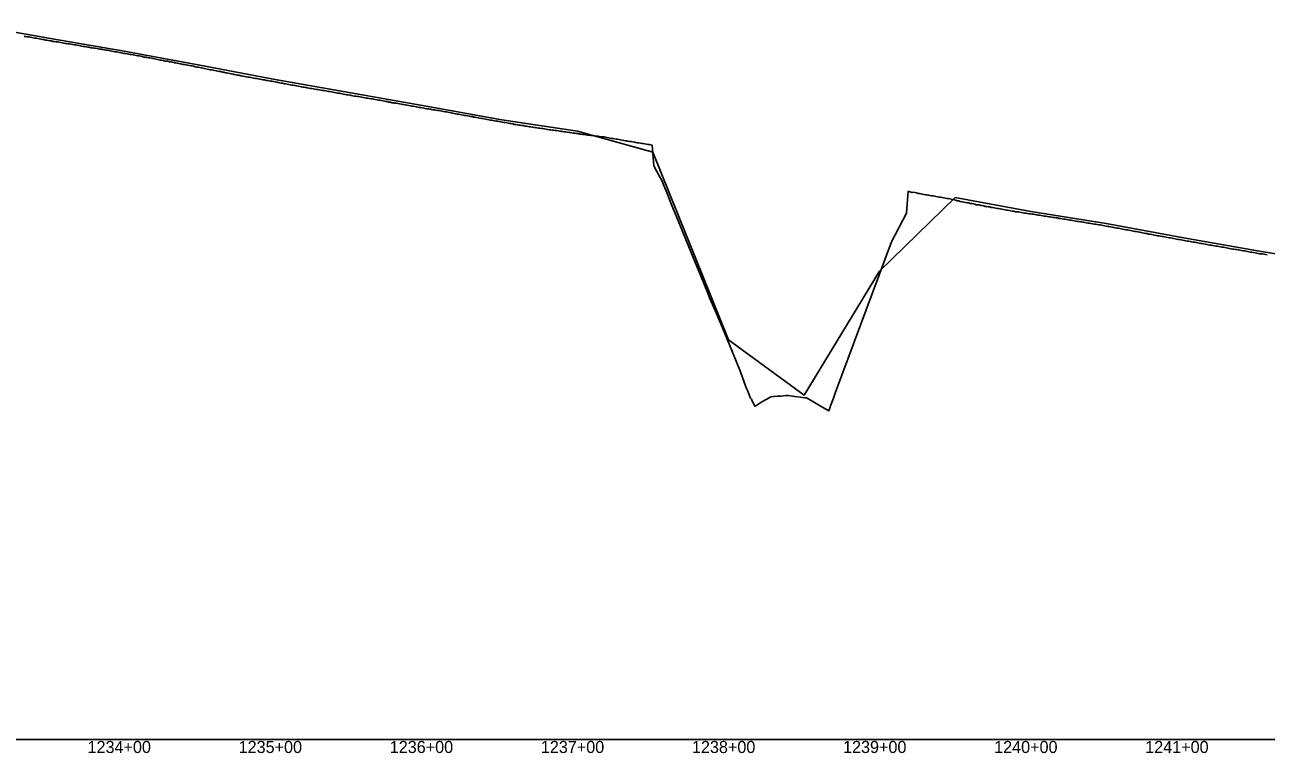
# Model space of a CAD drawing. Extents: x -3793 to 50787, y -1075 to 6138.
# Drawn here: x 10712 to 11533, y -1009 to -527 of the extents above; entities that cross this region are included whole.
import ezdxf

# ---------------------------------------------------------------- set-up
doc = ezdxf.new("R2010")
doc.units = 0
for name, color, linetype in [('RD_DDB_Profile_EX', 7, 'Continuous'), ('RD_DDB_Profile_PR', 7, 'Continuous'), ('RD_DDB_StaTX', 7, 'Continuous'), ('RD_GPK_Profile_Cell', 7, 'Continuous')]:
    doc.layers.add(name, color=color, linetype=linetype)

msp = doc.modelspace()

# ---------------------------------------------------------------- linework, layer by layer
at = {"layer": 'RD_DDB_Profile_EX'}
for points in [[(10711.261991, -534.423715), (10712.259748, -534.560195), (10713.25771, -534.697615), (10714.389555, -534.83909), (10715.260586, -535.067785), (10716.253398, -535.29402), (10717.256359, -535.405455), (10718.254349, -535.52249), (10719.252341, -535.717625), (10720.252063, -535.929315), (10721.250068, -536.119515), (10722.253121, -536.3267), (10723.251142, -536.435945), (10724.24896, -536.586595), (10725.247015, -536.85985), (10726.246918, -536.983735), (10727.250052, -537.11926), (10728.242808, -537.367915), (10729.245964, -537.453845), (10730.244055, -537.77999), (10731.238664, -537.83054), (10732.241855, -537.95386), (10733.239935, -538.02439), (10734.243159, -538.366385), (10735.262472, -538.469145), (10736.266038, -538.675365), (10737.266256, -538.91784), (10738.539875, -539.06711), (10739.257725, -539.219375), (10740.261395, -539.352605), (10741.259891, -539.45812), (10742.256659, -539.675965), (10743.369939, -539.858515), (10744.255021, -540.069075), (10745.274865, -540.15306), (10746.274721, -540.369425), (10747.276835, -540.454285), (10748.276682, -540.636775), (10749.269463, -540.86102), (10750.273293, -541.07635), (10751.271626, -541.192305), (10752.271445, -541.347715), (10753.268299, -541.563275), (10754.273762, -541.68184), (10755.265067, -541.93828), (10756.263478, -542.07292), (10757.268941, -542.19109), (10758.265978, -542.32668), (10759.265867, -542.51301), (10760.258633, -542.78867), (10761.262797, -542.84911), (10762.261289, -543.01547), (10762.690195, -543.09943), (10763.259819, -543.20307), (10764.264117, -543.361435), (10765.258255, -543.501265), (10766.255493, -543.676055), (10767.520259, -543.852375), (10768.259762, -543.99969), (10769.257127, -544.21027), (10770.251266, -544.392), (10771.248631, -544.59858), (10772.350323, -544.73649), (10773.305692, -544.922375), (10774.298759, -545.14655), (10775.303577, -545.34805)], [(10775.303577, -545.34805), (10776.297818, -545.476375), (10777.301476, -545.78082), (10778.294584, -545.8932), (10779.293439, -545.97503), (10780.292576, -546.144045), (10781.292564, -546.38517), (10782.290592, -546.529225), (10783.290619, -546.67128), (10784.389757, -546.798995), (10785.381348, -547.05451), (10786.385116, -547.26348), (10786.840515, -547.330225), (10787.376863, -547.402435), (10788.37586, -547.566735), (10789.372902, -547.75312), (10790.371899, -548.11786), (10791.368924, -548.17599), (10791.670578, -548.251445), (10792.368183, -548.440155), (10793.365568, -548.571255), (10794.366062, -548.758945), (10795.363408, -548.890875), (10796.500642, -549.152175), (10797.362496, -549.32591), (10798.360215, -549.54528), (10799.359193, -549.71016), (10800.356919, -549.936505), (10801.35669, -550.13785), (10802.354793, -550.297315), (10803.354945, -550.41237), (10804.354099, -550.77109), (10805.354266, -550.848635), (10806.347206, -550.94792), (10807.352981, -551.24823), (10808.433661, -551.40096), (10809.434053, -551.603945), (10810.432687, -551.75768), (10810.990834, -551.87099), (10811.43324, -551.95453), (10812.433992, -552.158305), (10813.434743, -552.505235), (10814.434018, -552.56784), (10815.43478, -552.800975), (10815.820898, -552.860225), (10816.435764, -552.976195), (10817.436886, -553.173715), (10818.438009, -553.328305), (10819.437385, -553.484525), (10820.650962, -553.83148), (10821.43993, -553.929395), (10822.441424, -554.05808), (10823.448086, -554.261045), (10824.442684, -554.531625), (10825.481026, -554.749165), (10826.447417, -554.8682), (10827.454401, -555.121955), (10828.45628, -555.3371), (10829.450316, -555.44996), (10830.452256, -555.72085), (10831.327373, -555.857695), (10832.332973, -556.15022), (10833.327078, -556.31087), (10834.32532, -556.56425), (10835.324802, -556.668295), (10836.330379, -556.88032), (10837.328394, -557.085515), (10838.322613, -557.25732), (10839.322128, -557.442375), (10840.327656, -557.62504), (10841.325835, -557.800565), (10842.325361, -558.035475), (10843.319714, -558.24877), (10844.323591, -558.5133), (10845.184625, -558.561235), (10846.185071, -558.76244), (10847.185738, -558.99782), (10848.179239, -559.205955), (10849.179906, -559.46399), (10849.631346, -559.57706), (10850.174896, -559.702255), (10851.179691, -559.90252), (10852.174731, -560.02214), (10853.175504, -560.208005), (10854.46141, -560.47177), (10855.175495, -560.6462), (10856.176387, -560.783285), (10857.171503, -560.943305), (10858.170936, -561.211085), (10859.291474, -561.36974), (10860.172574, -561.46249), (10861.167798, -561.61335), (10862.167402, -561.90045), (10863.168162, -562.03441), (10864.169169, -562.242655), (10865.163047, -562.37542), (10866.164161, -562.584415), (10867.243337, -562.759325), (10868.244249, -562.977595), (10869.238437, -563.149195), (10870.240977, -563.31769)], [(10870.240977, -563.31769), (10871.241521, -563.581595), (10872.242722, -563.622695), (10873.237107, -563.865865), (10874.23844, -564.016155), (10875.240598, -564.192875), (10876.242088, -564.40172), (10877.241954, -564.551585), (10878.23824, -564.762885), (10878.61173, -564.82013), (10879.244338, -564.93777), (10880.242339, -565.1629), (10881.242452, -565.352895), (10882.239057, -565.48997), (10883.441793, -565.786045), (10884.240297, -565.90985), (10885.242345, -566.084945), (10886.239019, -566.238975), (10887.247024, -566.479685), (10888.271857, -566.69084), (10889.244523, -566.854315), (10890.239979, -567.04513), (10890.566819, -567.08317), (10891.564917, -567.259195), (10892.565322, -567.43221), (10893.567376, -567.580025), (10894.562281, -567.76476), (10895.559108, -567.98637), (10896.55966, -568.122205), (10897.557784, -568.349835), (10897.931985, -568.40455), (10898.558407, -568.520415), (10899.554987, -568.64989), (10900.555654, -568.875545), (10901.557881, -568.96357), (10902.762049, -569.193445), (10903.556875, -569.386515), (10904.552019, -569.54989), (10905.617329, -569.68792), (10906.618021, -569.82117), (10907.614979, -569.961125), (10908.617465, -570.176455), (10909.618399, -570.35395), (10910.615598, -570.51734), (10911.612323, -570.70221), (10912.608026, -570.8665), (10913.609065, -571.049945), (10914.611799, -571.21617), (10915.607691, -571.41987), (10916.610425, -571.570185), (10917.607986, -571.72342), (10918.60939, -571.9602), (10919.612375, -572.061495), (10920.61012, -572.23042), (10921.6115, -572.45889), (10922.609399, -572.70107), (10923.610868, -572.837785), (10924.612466, -573.06675), (10925.610496, -573.17118), (10926.912369, -573.39545), (10927.615477, -573.52655), (10928.608174, -573.716515), (10929.611678, -573.93224), (10930.608347, -574.08767), (10931.742433, -574.23526), (10932.615583, -574.368795), (10933.610597, -574.550005), (10934.614349, -574.75204), (10935.613042, -574.93361), (10936.615015, -575.10113), (10937.619029, -575.292255), (10938.618039, -575.44877), (10939.620205, -575.62666), (10940.593552, -575.792525), (10941.574345, -575.9017), (10942.576259, -576.12922), (10943.576064, -576.352285), (10944.574627, -576.473975), (10945.569357, -576.6724), (10946.573116, -576.79572), (10947.568094, -576.958245), (10948.566867, -577.157705), (10949.56701, -577.304565), (10950.565773, -577.55681), (10951.560884, -577.643285), (10952.565043, -577.917415), (10953.560273, -578.08325), (10954.559253, -578.3548), (10955.559675, -578.426205), (10955.892753, -578.477375), (10956.558797, -578.59028), (10957.554248, -578.754445), (10958.562094, -578.84411), (10959.559394, -579.10462), (10960.722817, -579.30911), (10961.531117, -579.482665), (10962.528516, -579.63555), (10963.525914, -579.825045), (10964.685245, -580.041665), (10965.685099, -580.22491), (10966.683016, -580.45692)], [(10966.683016, -580.45692), (10967.68164, -580.600325), (10968.679558, -580.73574), (10969.683064, -580.895055), (10970.682969, -581.005925), (10971.676088, -581.22656), (10972.679712, -581.43536), (10973.676049, -581.571085), (10974.675984, -581.79597), (10975.674762, -581.952645), (10976.672874, -582.14018), (10977.676645, -582.325665), (10978.674756, -582.475765), (10979.669811, -582.64739), (10980.043072, -582.73915), (10980.673658, -582.858635), (10981.67187, -583.03462), (10982.670082, -583.16027), (10983.670884, -583.35582), (10984.873136, -583.52874), (10985.673081, -583.593005), (10986.671395, -583.807045), (10987.66475, -584.03118), (10988.670614, -584.20538), (10989.7032, -584.35099), (10990.665723, -584.521155), (10991.664874, -584.682015), (10992.663293, -584.84585), (10993.669267, -585.033095), (10994.6677, -585.210215), (10995.661282, -585.435695), (10996.665483, -585.63655), (10997.665903, -585.901405), (10998.6489, -586.0513), (10999.648167, -586.19977), (11000.646857, -586.41643), (11001.646211, -586.5403), (11002.64745, -586.73865), (11003.646801, -586.91271), (11004.643885, -587.09147), (11005.643362, -587.203885), (11006.64473, -587.40263), (11007.638588, -587.56727), (11008.643029, -587.870075), (11009.023456, -587.907395), (11009.642583, -587.957735), (11010.636585, -588.16165), (11011.638105, -588.33603), (11012.642661, -588.538385), (11013.85352, -588.738425), (11014.6364, -588.85718), (11015.619743, -589.14545), (11016.617218, -589.22374), (11017.617181, -589.52131), (11018.683584, -589.658415), (11019.622026, -589.86131), (11020.616488, -590.037585), (11021.616562, -590.18808), (11022.616635, -590.46217), (11023.615931, -590.570485), (11024.616118, -590.658415), (11025.614555, -590.881925), (11026.609176, -591.088935), (11027.614122, -591.29311), (11028.614336, -591.385515), (11029.609109, -591.576345), (11030.609414, -591.77859), (11031.614437, -591.997675), (11032.609256, -592.080205), (11033.553855, -592.247945), (11034.548285, -592.45036), (11035.549405, -592.843535), (11036.545659, -592.86633), (11037.541327, -592.99361), (11038.542523, -593.17847), (11039.538888, -593.26099), (11040.540156, -593.47322), (11041.536494, -593.569125), (11042.833904, -593.820775), (11043.534188, -593.89835), (11044.533847, -594.07334), (11045.535282, -594.29919), (11046.531745, -594.39586), (11047.663968, -594.55786), (11048.52977, -594.703815), (11049.531376, -594.791145), (11050.532982, -594.943385), (11051.529582, -595.140765), (11052.531196, -595.252355), (11053.526218, -595.38686), (11054.528002, -595.475015), (11055.529785, -595.65021), (11056.526548, -595.848695), (11057.528371, -596.024), (11058.52531, -596.237555), (11059.634251, -596.376995), (11060.628746, -596.497245), (11061.630695, -596.55829), (11062.633054, -596.796195), (11063.627919, -596.867745), (11064.628528, -597.029815)], [(11064.628528, -597.029815), (11065.625336, -597.11575), (11066.625953, -597.3154), (11066.984223, -597.333585), (11067.630453, -597.391335), (11068.62569, -597.61417), (11069.626683, -597.727765), (11070.623853, -597.85148), (11071.814287, -598.018085), (11072.626134, -598.1533), (11073.625394, -598.30237), (11074.626754, -598.49116), (11075.622372, -598.602605), (11076.644351, -598.74502), (11077.621645, -598.866485), (11078.364024, -598.981875), (11078.976541, -599.116075), (11079.982545, -599.2853), (11080.97934, -599.36884), (11081.972784, -599.4274), (11082.975457, -599.6822), (11083.967313, -599.791035), (11084.965804, -599.849715), (11085.970255, -599.971355), (11086.304479, -600.00269), (11086.962116, -600.066195), (11087.966556, -600.20144), (11088.958415, -600.325115), (11089.955521, -600.4543), (11091.134543, -600.60198), (11091.953433, -600.773615), (11092.95804, -600.930845), (11093.949918, -600.95783), (11094.947189, -601.00611), (11095.964607, -601.27263), (11096.939507, -601.41456), (11097.937451, -601.543185), (11098.934888, -601.79578), (11099.931709, -602.01718), (11100.935987, -602.138095), (11101.927463, -602.309945), (11102.924572, -602.47292), (11103.922345, -602.595965), (11104.919537, -602.758265), (11105.916813, -602.948885), (11106.915964, -603.14495), (11107.913415, -603.326335), (11108.911737, -603.52083), (11109.910078, -603.649905), (11110.454799, -603.78496), (11110.901875, -603.85868), (11111.906278, -603.955695), (11112.90391, -604.021675), (11113.895846, -604.217695), (11114.900405, -604.41435), (11115.284863, -604.490685), (11115.89316, -604.64268), (11116.897973, -604.85301), (11117.895987, -605.00164), (11118.888768, -605.198685), (11120.114927, -605.304505), (11120.885948, -605.45734), (11121.883468, -605.606505), (11122.889258, -605.749785), (11123.881585, -605.970495), (11124.944991, -606.094555), (11125.879881, -606.200455), (11126.878323, -606.530845), (11127.880568, -620.063755), (11129.775055, -623.499695), (11133.511658, -630.276795), (11134.605119, -633.13965), (11136.421965, -637.89481), (11139.435183, -645.288805), (11144.265247, -657.138035), (11149.09531, -668.984205), (11153.925374, -680.827275), (11158.755438, -692.667215), (11163.585502, -704.50399), (11164.838247, -707.573195), (11168.415566, -716.00705), (11173.24563, -727.39056), (11178.075694, -738.77024), (11180.066782, -743.45967), (11182.905758, -750.733405), (11184.285076, -754.267055), (11185.226755, -756.52378), (11187.735822, -763.321915), (11188.673772, -765.863315), (11189.339559, -767.656315), (11190.07164, -769.33259), (11190.857774, -771.10586), (11191.914231, -774.06223), (11192.565886, -774.68996), (11193.226347, -776.382605), (11193.984114, -777.870685), (11194.762877, -779.4), (11195.310544, -779.073565), (11197.39595, -777.78938), (11199.430266, -776.536485), (11202.226014, -774.89788)], [(11202.226014, -774.89788), (11202.587792, -774.685885), (11203.713168, -773.973795), (11205.379489, -773.05), (11207.056078, -772.94702), (11209.506692, -772.796525), (11211.886142, -772.615135), (11215.444065, -772.343635), (11216.227238, -772.29348), (11216.777738, -772.25), (11221.2682, -772.8528), (11225.030573, -773.357075), (11226.195996, -773.5004), (11227.760002, -773.7765), (11228.888454, -773.82292), (11243.363172, -782.20325), (11243.744688, -782.4), (11244.547201, -780.074855), (11244.864277, -779.2028), (11246.272718, -775.05197), (11246.935685, -773.465255), (11248.141185, -769.964835), (11285.192151, -670.437735), (11295.045982, -651.614805), (11296.154247, -636.99883), (11296.816273, -637.092055), (11298.732855, -637.84629), (11299.736807, -637.631285), (11300.740759, -637.92032), (11301.745018, -638.07877), (11302.748368, -638.42155), (11303.739363, -638.43284), (11304.743109, -638.725695), (11305.746464, -638.983365), (11306.742352, -639.17671), (11307.7412, -639.32637), (11308.736696, -639.45259), (11309.740447, -639.552795), (11310.743818, -639.8885), (11311.739701, -639.99629), (11312.738544, -640.10323), (11313.734042, -640.210805), (11314.7378, -640.45388), (11315.741561, -640.607615), (11316.732141, -640.854105), (11317.735901, -641.00431), (11318.739293, -641.15798), (11319.735168, -641.30496), (11320.738935, -641.60171), (11321.729506, -641.748285), (11322.733273, -641.815675), (11323.737043, -641.972665), (11324.732549, -642.209405), (11325.73138, -642.4422), (11326.727457, -642.642755), (11327.731228, -642.88966), (11328.735001, -643.32325), (11329.72556, -643.379955), (11330.729334, -643.720315), (11331.724836, -643.967845), (11332.269966, -643.984375), (11333.268964, -644.13073), (11334.267634, -644.427), (11335.266632, -644.579955), (11336.270259, -644.730275), (11337.268925, -645.073185), (11338.267921, -645.169435), (11339.266583, -645.375725), (11340.26558, -645.661775), (11341.269206, -645.912165), (11342.267864, -646.011665), (11343.258751, -646.068555), (11344.25775, -646.35451), (11345.261035, -646.532045), (11346.23811, -646.717935), (11347.236642, -647.05372), (11348.235172, -647.1101), (11349.234295, -647.30609), (11350.237652, -647.41336), (11351.236774, -647.70936), (11352.235301, -647.80887), (11353.234427, -648.04776), (11354.237777, -648.169205), (11355.236903, -648.4046), (11356.235426, -648.5183), (11357.234557, -648.71783), (11358.233077, -648.910215), (11359.229085, -649.061005), (11360.227609, -649.26769), (11361.226745, -649.506425), (11362.225267, -649.613175), (11363.229217, -649.71344), (11364.227737, -650.052115), (11365.226254, -650.155255), (11366.225395, -650.258395), (11367.22391, -650.5432), (11368.227862, -650.558205), (11369.226376, -650.715125), (11370.225521, -650.96095), (11371.224033, -651.09932), (11372.227984, -651.199615)], [(11372.227984, -651.199615), (11373.24712, -651.41385), (11374.251078, -651.54916), (11375.249577, -651.70242), (11376.248718, -651.848125), (11377.252033, -651.994705), (11378.251173, -652.10927), (11379.249669, -652.247435), (11380.245731, -652.4445), (11381.24423, -652.60156), (11382.242725, -652.839675), (11383.246684, -652.85137), (11384.245178, -653.047085), (11385.244324, -653.238885), (11386.247629, -653.393065), (11387.246374, -653.54244), (11388.244863, -653.64579), (11389.248823, -653.942235), (11390.239432, -653.99613), (11391.238581, -654.099465), (11392.241881, -654.34208), (11393.24103, -654.445405), (11394.239517, -654.54881), (11395.243477, -654.69909), (11396.241963, -655.121325), (11397.241116, -655.09811), (11398.244408, -655.286715), (11399.24289, -655.43227), (11400.234177, -655.54405), (11401.232661, -655.689625), (11402.236621, -655.88599), (11403.235104, -656.077575), (11404.234262, -656.23888), (11405.237545, -656.427355), (11406.236703, -656.584705), (11407.235182, -656.73818), (11408.239143, -656.9845), (11409.237621, -657.083985), (11410.228929, -657.18399), (11411.232206, -657.288335), (11412.231368, -657.533785), (11413.229847, -657.6873), (11414.233806, -657.895625), (11415.232283, -658.041135), (11416.23145, -658.190615), (11417.234719, -658.38287), (11418.233192, -658.53236), (11419.364791, -658.727895), (11420.360308, -658.878845), (11421.364299, -659.03722), (11422.359815, -659.142105), (11423.363807, -659.34638), (11424.359323, -659.54325), (11425.363314, -659.743535), (11426.358831, -659.848305), (11427.349414, -660.052425), (11428.34504, -660.249345), (11429.348649, -660.407285), (11430.344922, -660.60034), (11431.348306, -660.79302), (11432.339151, -660.942955), (11433.335413, -661.328625), (11434.338802, -661.39036), (11435.33465, -661.452425), (11436.338676, -661.74896), (11437.333895, -661.903465), (11438.337923, -662.05004), (11439.334165, -662.311875), (11440.337179, -662.458445), (11441.333417, -662.605575), (11442.337444, -662.80585), (11443.332678, -662.9638), (11444.336706, -663.156895), (11445.33293, -663.357685), (11446.335977, -663.611485), (11447.332197, -663.762245), (11448.331185, -663.91528), (11449.326427, -664.065995), (11450.330454, -664.26625), (11451.326661, -664.51352), (11452.329733, -664.670665), (11453.325935, -664.91453), (11454.329593, -665.06474), (11455.325219, -665.355405), (11456.329247, -665.509075), (11457.325072, -665.61986), (11458.320697, -665.860705), (11459.324724, -666.1077), (11460.320544, -666.26503), (11461.324023, -666.508835), (11462.320193, -666.609695), (11463.323871, -666.769585), (11464.319497, -666.92357), (11464.892827, -667.026105), (11465.896428, -667.226305), (11466.891763, -667.383385), (11467.895693, -667.586775), (11468.894498, -667.78633), (11469.889833, -667.93382), (11470.893441, -668.096575), (11471.889313, -668.38465)], [(11471.889313, -668.38465), (11472.887903, -668.49365), (11473.891513, -668.74068), (11474.887382, -668.89745), (11475.890782, -669.00689), (11476.881521, -669.15686), (11477.885451, -669.40087), (11478.888854, -669.548005), (11479.884402, -669.754555), (11480.883519, -669.948155), (11481.878852, -670.06077), (11482.882473, -670.210885), (11483.886403, -670.49903), (11484.87692, -670.66104), (11485.880544, -670.761155), (11486.876387, -670.911555), (11487.879508, -671.11463), (11488.878615, -671.36142), (11489.874455, -671.511825), (11490.87758, -671.61781), (11491.881512, -671.82084), (11492.872522, -672.01501), (11493.875653, -672.21513), (11494.871486, -672.468375), (11495.875416, -672.61563), (11496.873726, -672.76538), (11497.869556, -672.91575), (11498.873485, -673.063035), (11499.86853, -673.310615), (11500.867625, -673.46033), (11501.871555, -673.61613), (11502.866602, -673.769285), (11503.870533, -673.922185), (11504.861221, -674.122165), (11505.864673, -674.275055), (11506.868604, -674.425155), (11507.871532, -674.68089), (11508.870199, -674.872505), (11509.865918, -675.06738), (11510.792703, -675.26771), (11511.796588, -675.37856), (11512.791789, -675.52617), (11513.787444, -675.631685), (11514.791327, -675.87915), (11515.786522, -676.084555), (11516.786635, -676.23492), (11517.790084, -676.387495), (11518.785714, -676.53271), (11519.789171, -676.72788), (11520.784794, -676.837865), (11521.77999, -677.138025), (11522.783636, -677.333305), (11523.778835, -677.431175), (11524.774437, -677.540715), (11525.77832, -677.688445), (11526.773513, -677.938605), (11527.782154, -678.279875), (11528.777131, -678.338975), (11529.772708, -678.43913), (11530.776216, -678.545675), (11531.771785, -678.741475), (11532.766979, -678.98741), (11533.770655, -679.093735)]]:
    msp.add_lwpolyline(points, dxfattribs=at)
at = {"layer": 'RD_DDB_Profile_PR'}
msp.add_lwpolyline([(10677.33, -526.788), (10727.33, -535.5395), (10777.33, -544.184), (10827.33, -553.4905), (10877.33, -562.9705), (10927.33, -571.8735), (10977.33, -580.6615), (11027.33, -589.6355), (11077.33, -597.23), (11127.33, -611.0295), (11177.33, -735.4135), (11227.33, -772.1005), (11277.33, -689.957), (11327.33, -641.191), (11377.33, -650.4035), (11427.33, -658.4485), (11477.33, -667.666), (11527.33, -676.527), (11577.33, -684.601)], dxfattribs=at)
at = {"layer": 'RD_GPK_Profile_Cell'}
msp.add_line((1000, -1000), (46610.921919, -1000), dxfattribs=at)

# ---------------------------------------------------------------- texts
at = {"layer": 'RD_DDB_StaTX'}
for s, p in [('1234+00', (10753.125471, -1009)), ('1234+00', (10753.125471, -1009)), ('1235+00', (10853.125471, -1009)), ('1235+00', (10853.125471, -1009)), ('1236+00', (10953.125471, -1009)), ('1236+00', (10953.125471, -1009)), ('1237+00', (11053.125471, -1009)), ('1237+00', (11053.125471, -1009)), ('1238+00', (11153.125471, -1009)), ('1238+00', (11153.125471, -1009)), ('1239+00', (11253.125471, -1009)), ('1239+00', (11253.125471, -1009)), ('1240+00', (11353.125471, -1009)), ('1240+00', (11353.125471, -1009)), ('1241+00', (11453.125471, -1009)), ('1241+00', (11453.125471, -1009))]:
    msp.add_text(s, height=8, dxfattribs=at).set_placement(p)

doc.saveas('drawing.dxf')
